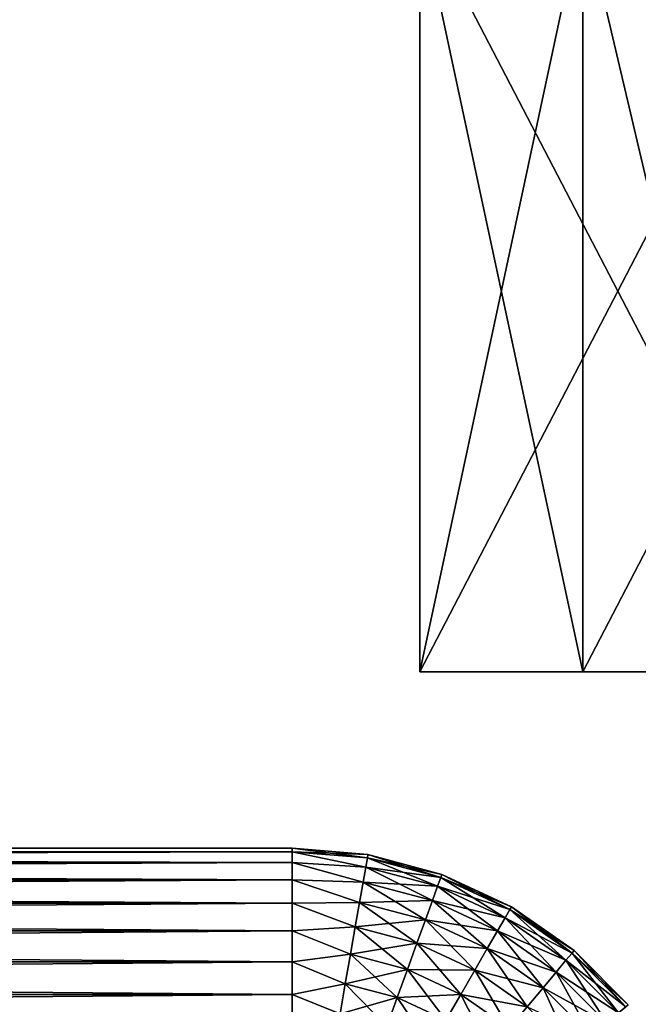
# Model space of a CAD drawing. Header units: inches. Extents: x -4.64 to 4.64, y -1.42 to 0.49.
# Tile 529 of 608: x 3.52 to 3.77, y -0.63 to -0.23. Entities that reach past the tile are written whole.
import ezdxf

# ---------------------------------------------------------------- set-up
doc = ezdxf.new("R2010")
doc.units = ezdxf.units.IN
doc.header["$LTSCALE"] = 65.185185
doc.header["$MEASUREMENT"] = 0
for name, color, linetype in [('314', 7, 'CONTINUOUS'), ('316', 7, 'CONTINUOUS'), ('317', 7, 'CONTINUOUS'), ('318', 7, 'CONTINUOUS'), ('5', 7, 'CONTINUOUS'), ('7', 7, 'CONTINUOUS'), ('722', 7, 'CONTINUOUS'), ('723', 7, 'CONTINUOUS'), ('724', 7, 'CONTINUOUS'), ('725', 7, 'CONTINUOUS'), ('8', 7, 'CONTINUOUS'), ('9', 7, 'CONTINUOUS')]:
    doc.layers.add(name, color=color, linetype=linetype)

msp = doc.modelspace()

# ---------------------------------------------------------------- linework, layer by layer
at = {"layer": '314', "color": 7, "linetype": 'CONTINUOUS', "true_color": 0x969696}
for points in [[(3.90411, -0.186, -8.93672), (3.74442, -0.186, -8.77703), (3.74442, -0.493, -8.77703), (3.90411, -0.186, -8.93672)], [(3.90411, -0.493, -8.93672), (3.90411, -0.186, -8.93672), (3.74442, -0.493, -8.77703), (3.90411, -0.493, -8.93672)]]:
    msp.add_3dface(points, dxfattribs=at)
at = {"layer": '316', "color": 7, "linetype": 'CONTINUOUS', "true_color": 0x969696}
for points in [[(3.67866, -0.186, -8.84279), (3.83835, -0.186, -9.00248), (3.83835, -0.493, -9.00248), (3.67866, -0.186, -8.84279)], [(3.67866, -0.493, -8.84279), (3.67866, -0.186, -8.84279), (3.83835, -0.493, -9.00248), (3.67866, -0.493, -8.84279)]]:
    msp.add_3dface(points, dxfattribs=at)
at = {"layer": '317', "color": 7, "linetype": 'CONTINUOUS', "true_color": 0x969696}
for points in [[(3.74442, -0.493, -8.77703), (3.67866, -0.493, -8.84279), (3.83835, -0.493, -9.00248), (3.74442, -0.493, -8.77703)], [(3.90411, -0.493, -8.93672), (3.74442, -0.493, -8.77703), (3.83835, -0.493, -9.00248), (3.90411, -0.493, -8.93672)]]:
    msp.add_3dface(points, dxfattribs=at)
at = {"layer": '318', "color": 7, "linetype": 'CONTINUOUS', "true_color": 0x969696}
for points in [[(3.74442, -0.493, -8.77703), (3.74442, -0.186, -8.77703), (3.67866, -0.493, -8.84279), (3.74442, -0.493, -8.77703)], [(3.74442, -0.186, -8.77703), (3.67866, -0.186, -8.84279), (3.67866, -0.493, -8.84279), (3.74442, -0.186, -8.77703)]]:
    msp.add_3dface(points, dxfattribs=at)
at = {"layer": '5', "color": 7, "linetype": 'CONTINUOUS', "true_color": 0x969696}
for points in [[(3.74442, -0.186, 8.77703), (3.90411, -0.186, 8.93672), (3.82687, -0.243, 8.85948), (3.74442, -0.186, 8.77703)], [(3.74442, -0.186, 8.77703), (3.82687, -0.243, 8.85948), (3.81673, -0.243, 8.84934), (3.74442, -0.186, 8.77703)], [(3.74442, -0.493, 8.77703), (3.74442, -0.186, 8.77703), (3.81673, -0.493, 8.84934), (3.74442, -0.493, 8.77703)], [(3.81673, -0.493, 8.84934), (3.74442, -0.186, 8.77703), (3.81673, -0.243, 8.84934), (3.81673, -0.493, 8.84934)]]:
    msp.add_3dface(points, dxfattribs=at)
at = {"layer": '7', "color": 7, "linetype": 'CONTINUOUS', "true_color": 0x969696}
for points in [[(3.83835, -0.186, 9.00248), (3.67866, -0.186, 8.84279), (3.67866, -0.493, 8.84279), (3.83835, -0.186, 9.00248)], [(3.83835, -0.493, 9.00248), (3.83835, -0.186, 9.00248), (3.67866, -0.493, 8.84279), (3.83835, -0.493, 9.00248)]]:
    msp.add_3dface(points, dxfattribs=at)
at = {"layer": '722', "color": 7, "linetype": 'CONTINUOUS', "true_color": 0xa2afbf}
for points in [[(3.65773, -0.56665, -8.41521), (3.65751, -0.56792, -8.42748), (3.62721, -0.564, -8.41521), (3.65773, -0.56665, -8.41521)], [(3.62721, -0.564, -8.41521), (3.65751, -0.56792, -8.42748), (3.62721, -0.56548, -8.42834), (3.62721, -0.564, -8.41521)], [(3.65751, -0.56792, -8.42748), (3.65685, -0.57168, -8.43921), (3.62721, -0.56548, -8.42834), (3.65751, -0.56792, -8.42748)], [(3.62721, -0.56548, -8.42834), (3.65685, -0.57168, -8.43921), (3.62721, -0.56984, -8.44081), (3.62721, -0.56548, -8.42834)], [(3.65773, -0.56665, -8.41521), (3.68713, -0.57582, -8.42748), (3.65751, -0.56792, -8.42748), (3.65773, -0.56665, -8.41521)], [(3.68757, -0.57461, -8.41521), (3.68713, -0.57582, -8.42748), (3.65773, -0.56665, -8.41521), (3.68757, -0.57461, -8.41521)], [(3.65685, -0.57168, -8.43921), (3.65579, -0.57775, -8.44989), (3.62721, -0.56984, -8.44081), (3.65685, -0.57168, -8.43921)], [(3.62721, -0.56984, -8.44081), (3.65579, -0.57775, -8.44989), (3.62721, -0.57687, -8.452), (3.62721, -0.56984, -8.44081)], [(3.65751, -0.56792, -8.42748), (3.68583, -0.57941, -8.43921), (3.65685, -0.57168, -8.43921), (3.65751, -0.56792, -8.42748)], [(3.68713, -0.57582, -8.42748), (3.68583, -0.57941, -8.43921), (3.65751, -0.56792, -8.42748), (3.68713, -0.57582, -8.42748)], [(3.65685, -0.57168, -8.43921), (3.68373, -0.5852, -8.44989), (3.65579, -0.57775, -8.44989), (3.65685, -0.57168, -8.43921)], [(3.68583, -0.57941, -8.43921), (3.68373, -0.5852, -8.44989), (3.65685, -0.57168, -8.43921), (3.68583, -0.57941, -8.43921)], [(3.68757, -0.57461, -8.41521), (3.71493, -0.58875, -8.42748), (3.68713, -0.57582, -8.42748), (3.68757, -0.57461, -8.41521)], [(3.71558, -0.58764, -8.41521), (3.71493, -0.58875, -8.42748), (3.68757, -0.57461, -8.41521), (3.71558, -0.58764, -8.41521)], [(3.65579, -0.57775, -8.44989), (3.65437, -0.58588, -8.45906), (3.62721, -0.57687, -8.452), (3.65579, -0.57775, -8.44989)], [(3.62721, -0.57687, -8.452), (3.65437, -0.58588, -8.45906), (3.62721, -0.58621, -8.46134), (3.62721, -0.57687, -8.452)], [(3.65579, -0.57775, -8.44989), (3.68092, -0.59296, -8.45906), (3.65437, -0.58588, -8.45906), (3.65579, -0.57775, -8.44989)], [(3.68373, -0.5852, -8.44989), (3.68092, -0.59296, -8.45906), (3.65579, -0.57775, -8.44989), (3.68373, -0.5852, -8.44989)], [(3.68713, -0.57582, -8.42748), (3.71303, -0.59206, -8.43921), (3.68583, -0.57941, -8.43921), (3.68713, -0.57582, -8.42748)], [(3.71493, -0.58875, -8.42748), (3.71303, -0.59206, -8.43921), (3.68713, -0.57582, -8.42748), (3.71493, -0.58875, -8.42748)], [(3.68583, -0.57941, -8.43921), (3.70995, -0.5974, -8.44989), (3.68373, -0.5852, -8.44989), (3.68583, -0.57941, -8.43921)], [(3.71303, -0.59206, -8.43921), (3.70995, -0.5974, -8.44989), (3.68583, -0.57941, -8.43921), (3.71303, -0.59206, -8.43921)], [(3.65437, -0.58588, -8.45906), (3.65265, -0.59571, -8.46631), (3.62721, -0.58621, -8.46134), (3.65437, -0.58588, -8.45906)], [(3.62721, -0.58621, -8.46134), (3.65265, -0.59571, -8.46631), (3.62721, -0.5974, -8.46837), (3.62721, -0.58621, -8.46134)], [(3.65437, -0.58588, -8.45906), (3.67751, -0.60234, -8.46631), (3.65265, -0.59571, -8.46631), (3.65437, -0.58588, -8.45906)], [(3.68092, -0.59296, -8.45906), (3.67751, -0.60234, -8.46631), (3.65437, -0.58588, -8.45906), (3.68092, -0.59296, -8.45906)], [(3.68373, -0.5852, -8.44989), (3.70583, -0.60455, -8.45906), (3.68092, -0.59296, -8.45906), (3.68373, -0.5852, -8.44989)], [(3.70995, -0.5974, -8.44989), (3.70583, -0.60455, -8.45906), (3.68373, -0.5852, -8.44989), (3.70995, -0.5974, -8.44989)], [(3.71493, -0.58875, -8.42748), (3.73761, -0.60924, -8.43921), (3.71303, -0.59206, -8.43921), (3.71493, -0.58875, -8.42748)], [(3.71558, -0.58764, -8.41521), (3.74006, -0.60632, -8.42748), (3.71493, -0.58875, -8.42748), (3.71558, -0.58764, -8.41521)], [(3.74006, -0.60632, -8.42748), (3.73761, -0.60924, -8.43921), (3.71493, -0.58875, -8.42748), (3.74006, -0.60632, -8.42748)], [(3.74089, -0.60533, -8.41521), (3.74006, -0.60632, -8.42748), (3.71558, -0.58764, -8.41521), (3.74089, -0.60533, -8.41521)], [(3.68092, -0.59296, -8.45906), (3.70085, -0.6132, -8.46631), (3.67751, -0.60234, -8.46631), (3.68092, -0.59296, -8.45906)], [(3.70583, -0.60455, -8.45906), (3.70085, -0.6132, -8.46631), (3.68092, -0.59296, -8.45906), (3.70583, -0.60455, -8.45906)], [(3.71303, -0.59206, -8.43921), (3.73365, -0.61397, -8.44989), (3.70995, -0.5974, -8.44989), (3.71303, -0.59206, -8.43921)], [(3.73761, -0.60924, -8.43921), (3.73365, -0.61397, -8.44989), (3.71303, -0.59206, -8.43921), (3.73761, -0.60924, -8.43921)], [(3.65265, -0.59571, -8.46631), (3.6507, -0.60681, -8.47132), (3.62721, -0.5974, -8.46837), (3.65265, -0.59571, -8.46631)], [(3.62721, -0.5974, -8.46837), (3.6507, -0.60681, -8.47132), (3.62721, -0.60987, -8.47273), (3.62721, -0.5974, -8.46837)], [(3.65265, -0.59571, -8.46631), (3.67367, -0.61294, -8.47132), (3.6507, -0.60681, -8.47132), (3.65265, -0.59571, -8.46631)], [(3.67751, -0.60234, -8.46631), (3.67367, -0.61294, -8.47132), (3.65265, -0.59571, -8.46631), (3.67751, -0.60234, -8.46631)], [(3.70995, -0.5974, -8.44989), (3.72835, -0.62029, -8.45906), (3.70583, -0.60455, -8.45906), (3.70995, -0.5974, -8.44989)], [(3.73365, -0.61397, -8.44989), (3.72835, -0.62029, -8.45906), (3.70995, -0.5974, -8.44989), (3.73365, -0.61397, -8.44989)], [(3.67751, -0.60234, -8.46631), (3.69522, -0.62296, -8.47132), (3.67367, -0.61294, -8.47132), (3.67751, -0.60234, -8.46631)], [(3.70085, -0.6132, -8.46631), (3.69522, -0.62296, -8.47132), (3.67751, -0.60234, -8.46631), (3.70085, -0.6132, -8.46631)], [(3.6507, -0.60681, -8.47132), (3.64862, -0.61869, -8.47389), (3.62721, -0.60987, -8.47273), (3.6507, -0.60681, -8.47132)], [(3.6507, -0.60681, -8.47132), (3.66956, -0.62428, -8.47389), (3.64862, -0.61869, -8.47389), (3.6507, -0.60681, -8.47132)], [(3.67367, -0.61294, -8.47132), (3.66956, -0.62428, -8.47389), (3.6507, -0.60681, -8.47132), (3.67367, -0.61294, -8.47132)], [(3.70583, -0.60455, -8.45906), (3.72194, -0.62794, -8.46631), (3.70085, -0.6132, -8.46631), (3.70583, -0.60455, -8.45906)], [(3.72835, -0.62029, -8.45906), (3.72194, -0.62794, -8.46631), (3.70583, -0.60455, -8.45906), (3.72835, -0.62029, -8.45906)], [(3.74006, -0.60632, -8.42748), (3.75883, -0.63044, -8.43921), (3.73761, -0.60924, -8.43921), (3.74006, -0.60632, -8.42748)], [(3.74089, -0.60533, -8.41521), (3.76175, -0.62798, -8.42748), (3.74006, -0.60632, -8.42748), (3.74089, -0.60533, -8.41521)], [(3.76175, -0.62798, -8.42748), (3.75883, -0.63044, -8.43921), (3.74006, -0.60632, -8.42748), (3.76175, -0.62798, -8.42748)], [(3.76274, -0.62716, -8.41521), (3.76175, -0.62798, -8.42748), (3.74089, -0.60533, -8.41521), (3.76274, -0.62716, -8.41521)], [(3.62721, -0.60987, -8.47273), (3.64862, -0.61869, -8.47389), (3.62721, -0.623, -8.47421), (3.62721, -0.60987, -8.47273)], [(3.73761, -0.60924, -8.43921), (3.75411, -0.6344, -8.44989), (3.73365, -0.61397, -8.44989), (3.73761, -0.60924, -8.43921)], [(3.75883, -0.63044, -8.43921), (3.75411, -0.6344, -8.44989), (3.73761, -0.60924, -8.43921), (3.75883, -0.63044, -8.43921)], [(3.67367, -0.61294, -8.47132), (3.6892, -0.63341, -8.47389), (3.66956, -0.62428, -8.47389), (3.67367, -0.61294, -8.47132)], [(3.69522, -0.62296, -8.47132), (3.6892, -0.63341, -8.47389), (3.67367, -0.61294, -8.47132), (3.69522, -0.62296, -8.47132)], [(3.70085, -0.6132, -8.46631), (3.71471, -0.63658, -8.47132), (3.69522, -0.62296, -8.47132), (3.70085, -0.6132, -8.46631)], [(3.72194, -0.62794, -8.46631), (3.71471, -0.63658, -8.47132), (3.70085, -0.6132, -8.46631), (3.72194, -0.62794, -8.46631)], [(3.73365, -0.61397, -8.44989), (3.74779, -0.63971, -8.45906), (3.72835, -0.62029, -8.45906), (3.73365, -0.61397, -8.44989)], [(3.75411, -0.6344, -8.44989), (3.74779, -0.63971, -8.45906), (3.73365, -0.61397, -8.44989), (3.75411, -0.6344, -8.44989)], [(3.64862, -0.61869, -8.47389), (3.64649, -0.63084, -8.47389), (3.62721, -0.623, -8.47421), (3.64862, -0.61869, -8.47389)], [(3.64862, -0.61869, -8.47389), (3.66535, -0.63587, -8.47389), (3.64649, -0.63084, -8.47389), (3.64862, -0.61869, -8.47389)], [(3.66956, -0.62428, -8.47389), (3.66535, -0.63587, -8.47389), (3.64862, -0.61869, -8.47389), (3.66956, -0.62428, -8.47389)], [(3.72835, -0.62029, -8.45906), (3.74015, -0.64613, -8.46631), (3.72194, -0.62794, -8.46631), (3.72835, -0.62029, -8.45906)], [(3.74779, -0.63971, -8.45906), (3.74015, -0.64613, -8.46631), (3.72835, -0.62029, -8.45906), (3.74779, -0.63971, -8.45906)], [(3.62721, -0.623, -8.47421), (3.64649, -0.63084, -8.47389), (3.62721, -0.63613, -8.47273), (3.62721, -0.623, -8.47421)], [(3.66956, -0.62428, -8.47389), (3.68304, -0.6441, -8.47389), (3.66535, -0.63587, -8.47389), (3.66956, -0.62428, -8.47389)], [(3.6892, -0.63341, -8.47389), (3.68304, -0.6441, -8.47389), (3.66956, -0.62428, -8.47389), (3.6892, -0.63341, -8.47389)], [(3.69522, -0.62296, -8.47132), (3.70696, -0.64583, -8.47389), (3.6892, -0.63341, -8.47389), (3.69522, -0.62296, -8.47132)], [(3.71471, -0.63658, -8.47132), (3.70696, -0.64583, -8.47389), (3.69522, -0.62296, -8.47132), (3.71471, -0.63658, -8.47132)]]:
    msp.add_3dface(points, dxfattribs=at)
at = {"layer": '723', "color": 7, "linetype": 'CONTINUOUS', "true_color": 0xa2afbf}
for points in [[(3.65773, -0.56665, -8.41521), (3.62721, -0.564, -8.41521), (3.62721, -0.56548, -8.40208), (3.65773, -0.56665, -8.41521)], [(3.65751, -0.56792, -8.40294), (3.65773, -0.56665, -8.41521), (3.62721, -0.56548, -8.40208), (3.65751, -0.56792, -8.40294)], [(3.65685, -0.57168, -8.39121), (3.65751, -0.56792, -8.40294), (3.62721, -0.56548, -8.40208), (3.65685, -0.57168, -8.39121)], [(3.62721, -0.56984, -8.38961), (3.65685, -0.57168, -8.39121), (3.62721, -0.56548, -8.40208), (3.62721, -0.56984, -8.38961)], [(3.68757, -0.57461, -8.41521), (3.65773, -0.56665, -8.41521), (3.65751, -0.56792, -8.40294), (3.68757, -0.57461, -8.41521)], [(3.65579, -0.57775, -8.38053), (3.65685, -0.57168, -8.39121), (3.62721, -0.56984, -8.38961), (3.65579, -0.57775, -8.38053)], [(3.62721, -0.57687, -8.37842), (3.65579, -0.57775, -8.38053), (3.62721, -0.56984, -8.38961), (3.62721, -0.57687, -8.37842)], [(3.65685, -0.57168, -8.39121), (3.68713, -0.57582, -8.40294), (3.65751, -0.56792, -8.40294), (3.65685, -0.57168, -8.39121)], [(3.68713, -0.57582, -8.40294), (3.68757, -0.57461, -8.41521), (3.65751, -0.56792, -8.40294), (3.68713, -0.57582, -8.40294)], [(3.65579, -0.57775, -8.38053), (3.68583, -0.57941, -8.39121), (3.65685, -0.57168, -8.39121), (3.65579, -0.57775, -8.38053)], [(3.68583, -0.57941, -8.39121), (3.68713, -0.57582, -8.40294), (3.65685, -0.57168, -8.39121), (3.68583, -0.57941, -8.39121)], [(3.71558, -0.58764, -8.41521), (3.68757, -0.57461, -8.41521), (3.68713, -0.57582, -8.40294), (3.71558, -0.58764, -8.41521)], [(3.65437, -0.58588, -8.37136), (3.65579, -0.57775, -8.38053), (3.62721, -0.57687, -8.37842), (3.65437, -0.58588, -8.37136)], [(3.62721, -0.58621, -8.36908), (3.65437, -0.58588, -8.37136), (3.62721, -0.57687, -8.37842), (3.62721, -0.58621, -8.36908)], [(3.65437, -0.58588, -8.37136), (3.68373, -0.5852, -8.38053), (3.65579, -0.57775, -8.38053), (3.65437, -0.58588, -8.37136)], [(3.68373, -0.5852, -8.38053), (3.68583, -0.57941, -8.39121), (3.65579, -0.57775, -8.38053), (3.68373, -0.5852, -8.38053)], [(3.68583, -0.57941, -8.39121), (3.71493, -0.58875, -8.40294), (3.68713, -0.57582, -8.40294), (3.68583, -0.57941, -8.39121)], [(3.71493, -0.58875, -8.40294), (3.71558, -0.58764, -8.41521), (3.68713, -0.57582, -8.40294), (3.71493, -0.58875, -8.40294)], [(3.68373, -0.5852, -8.38053), (3.71303, -0.59206, -8.39121), (3.68583, -0.57941, -8.39121), (3.68373, -0.5852, -8.38053)], [(3.71303, -0.59206, -8.39121), (3.71493, -0.58875, -8.40294), (3.68583, -0.57941, -8.39121), (3.71303, -0.59206, -8.39121)], [(3.65265, -0.59571, -8.36411), (3.65437, -0.58588, -8.37136), (3.62721, -0.58621, -8.36908), (3.65265, -0.59571, -8.36411)], [(3.62721, -0.5974, -8.36205), (3.65265, -0.59571, -8.36411), (3.62721, -0.58621, -8.36908), (3.62721, -0.5974, -8.36205)], [(3.65265, -0.59571, -8.36411), (3.68092, -0.59296, -8.37136), (3.65437, -0.58588, -8.37136), (3.65265, -0.59571, -8.36411)], [(3.68092, -0.59296, -8.37136), (3.68373, -0.5852, -8.38053), (3.65437, -0.58588, -8.37136), (3.68092, -0.59296, -8.37136)], [(3.68092, -0.59296, -8.37136), (3.70995, -0.5974, -8.38053), (3.68373, -0.5852, -8.38053), (3.68092, -0.59296, -8.37136)], [(3.70995, -0.5974, -8.38053), (3.71303, -0.59206, -8.39121), (3.68373, -0.5852, -8.38053), (3.70995, -0.5974, -8.38053)], [(3.71303, -0.59206, -8.39121), (3.74006, -0.60632, -8.40294), (3.71493, -0.58875, -8.40294), (3.71303, -0.59206, -8.39121)], [(3.74089, -0.60533, -8.41521), (3.71558, -0.58764, -8.41521), (3.71493, -0.58875, -8.40294), (3.74089, -0.60533, -8.41521)], [(3.74006, -0.60632, -8.40294), (3.74089, -0.60533, -8.41521), (3.71493, -0.58875, -8.40294), (3.74006, -0.60632, -8.40294)], [(3.67751, -0.60234, -8.36411), (3.68092, -0.59296, -8.37136), (3.65265, -0.59571, -8.36411), (3.67751, -0.60234, -8.36411)], [(3.67751, -0.60234, -8.36411), (3.70583, -0.60455, -8.37136), (3.68092, -0.59296, -8.37136), (3.67751, -0.60234, -8.36411)], [(3.70583, -0.60455, -8.37136), (3.70995, -0.5974, -8.38053), (3.68092, -0.59296, -8.37136), (3.70583, -0.60455, -8.37136)], [(3.70995, -0.5974, -8.38053), (3.73761, -0.60924, -8.39121), (3.71303, -0.59206, -8.39121), (3.70995, -0.5974, -8.38053)], [(3.73761, -0.60924, -8.39121), (3.74006, -0.60632, -8.40294), (3.71303, -0.59206, -8.39121), (3.73761, -0.60924, -8.39121)], [(3.6507, -0.60681, -8.3591), (3.65265, -0.59571, -8.36411), (3.62721, -0.5974, -8.36205), (3.6507, -0.60681, -8.3591)], [(3.62721, -0.60987, -8.35769), (3.6507, -0.60681, -8.3591), (3.62721, -0.5974, -8.36205), (3.62721, -0.60987, -8.35769)], [(3.6507, -0.60681, -8.3591), (3.67751, -0.60234, -8.36411), (3.65265, -0.59571, -8.36411), (3.6507, -0.60681, -8.3591)], [(3.70583, -0.60455, -8.37136), (3.73365, -0.61397, -8.38053), (3.70995, -0.5974, -8.38053), (3.70583, -0.60455, -8.37136)], [(3.73365, -0.61397, -8.38053), (3.73761, -0.60924, -8.39121), (3.70995, -0.5974, -8.38053), (3.73365, -0.61397, -8.38053)], [(3.67367, -0.61294, -8.3591), (3.67751, -0.60234, -8.36411), (3.6507, -0.60681, -8.3591), (3.67367, -0.61294, -8.3591)], [(3.67367, -0.61294, -8.3591), (3.70085, -0.6132, -8.36411), (3.67751, -0.60234, -8.36411), (3.67367, -0.61294, -8.3591)], [(3.70085, -0.6132, -8.36411), (3.70583, -0.60455, -8.37136), (3.67751, -0.60234, -8.36411), (3.70085, -0.6132, -8.36411)], [(3.64862, -0.61869, -8.35653), (3.6507, -0.60681, -8.3591), (3.62721, -0.60987, -8.35769), (3.64862, -0.61869, -8.35653)], [(3.64862, -0.61869, -8.35653), (3.67367, -0.61294, -8.3591), (3.6507, -0.60681, -8.3591), (3.64862, -0.61869, -8.35653)], [(3.70085, -0.6132, -8.36411), (3.72835, -0.62029, -8.37136), (3.70583, -0.60455, -8.37136), (3.70085, -0.6132, -8.36411)], [(3.72835, -0.62029, -8.37136), (3.73365, -0.61397, -8.38053), (3.70583, -0.60455, -8.37136), (3.72835, -0.62029, -8.37136)], [(3.73761, -0.60924, -8.39121), (3.76175, -0.62798, -8.40294), (3.74006, -0.60632, -8.40294), (3.73761, -0.60924, -8.39121)], [(3.76274, -0.62716, -8.41521), (3.74089, -0.60533, -8.41521), (3.74006, -0.60632, -8.40294), (3.76274, -0.62716, -8.41521)], [(3.76175, -0.62798, -8.40294), (3.76274, -0.62716, -8.41521), (3.74006, -0.60632, -8.40294), (3.76175, -0.62798, -8.40294)], [(3.62721, -0.623, -8.35621), (3.64862, -0.61869, -8.35653), (3.62721, -0.60987, -8.35769), (3.62721, -0.623, -8.35621)], [(3.73365, -0.61397, -8.38053), (3.75883, -0.63044, -8.39121), (3.73761, -0.60924, -8.39121), (3.73365, -0.61397, -8.38053)], [(3.75883, -0.63044, -8.39121), (3.76175, -0.62798, -8.40294), (3.73761, -0.60924, -8.39121), (3.75883, -0.63044, -8.39121)], [(3.66956, -0.62428, -8.35653), (3.67367, -0.61294, -8.3591), (3.64862, -0.61869, -8.35653), (3.66956, -0.62428, -8.35653)], [(3.66956, -0.62428, -8.35653), (3.69522, -0.62296, -8.3591), (3.67367, -0.61294, -8.3591), (3.66956, -0.62428, -8.35653)], [(3.69522, -0.62296, -8.3591), (3.70085, -0.6132, -8.36411), (3.67367, -0.61294, -8.3591), (3.69522, -0.62296, -8.3591)], [(3.69522, -0.62296, -8.3591), (3.72194, -0.62794, -8.36411), (3.70085, -0.6132, -8.36411), (3.69522, -0.62296, -8.3591)], [(3.72194, -0.62794, -8.36411), (3.72835, -0.62029, -8.37136), (3.70085, -0.6132, -8.36411), (3.72194, -0.62794, -8.36411)], [(3.72835, -0.62029, -8.37136), (3.75411, -0.6344, -8.38053), (3.73365, -0.61397, -8.38053), (3.72835, -0.62029, -8.37136)], [(3.75411, -0.6344, -8.38053), (3.75883, -0.63044, -8.39121), (3.73365, -0.61397, -8.38053), (3.75411, -0.6344, -8.38053)], [(3.64649, -0.63084, -8.35653), (3.64862, -0.61869, -8.35653), (3.62721, -0.623, -8.35621), (3.64649, -0.63084, -8.35653)], [(3.64649, -0.63084, -8.35653), (3.66956, -0.62428, -8.35653), (3.64862, -0.61869, -8.35653), (3.64649, -0.63084, -8.35653)], [(3.72194, -0.62794, -8.36411), (3.74779, -0.63971, -8.37136), (3.72835, -0.62029, -8.37136), (3.72194, -0.62794, -8.36411)], [(3.74779, -0.63971, -8.37136), (3.75411, -0.6344, -8.38053), (3.72835, -0.62029, -8.37136), (3.74779, -0.63971, -8.37136)], [(3.62721, -0.63613, -8.35769), (3.64649, -0.63084, -8.35653), (3.62721, -0.623, -8.35621), (3.62721, -0.63613, -8.35769)], [(3.66535, -0.63587, -8.35653), (3.66956, -0.62428, -8.35653), (3.64649, -0.63084, -8.35653), (3.66535, -0.63587, -8.35653)], [(3.66535, -0.63587, -8.35653), (3.6892, -0.63341, -8.35653), (3.66956, -0.62428, -8.35653), (3.66535, -0.63587, -8.35653)], [(3.6892, -0.63341, -8.35653), (3.69522, -0.62296, -8.3591), (3.66956, -0.62428, -8.35653), (3.6892, -0.63341, -8.35653)], [(3.6892, -0.63341, -8.35653), (3.71471, -0.63658, -8.3591), (3.69522, -0.62296, -8.3591), (3.6892, -0.63341, -8.35653)], [(3.71471, -0.63658, -8.3591), (3.72194, -0.62794, -8.36411), (3.69522, -0.62296, -8.3591), (3.71471, -0.63658, -8.3591)]]:
    msp.add_3dface(points, dxfattribs=at)
at = {"layer": '724', "color": 7, "linetype": 'CONTINUOUS', "true_color": 0xa2afbf}
for points in [[(3.62721, -0.564, -8.41521), (3.62721, -0.56548, -8.42834), (2.05, -0.564, -8.41521), (3.62721, -0.564, -8.41521)], [(2.05, -0.564, -8.41521), (3.62721, -0.56548, -8.42834), (2.05, -0.56548, -8.42834), (2.05, -0.564, -8.41521)], [(3.62721, -0.56548, -8.42834), (3.62721, -0.56984, -8.44081), (2.05, -0.56548, -8.42834), (3.62721, -0.56548, -8.42834)], [(2.05, -0.56548, -8.42834), (3.62721, -0.56984, -8.44081), (2.05, -0.56984, -8.44081), (2.05, -0.56548, -8.42834)], [(3.62721, -0.56984, -8.44081), (3.62721, -0.57687, -8.452), (2.05, -0.56984, -8.44081), (3.62721, -0.56984, -8.44081)], [(2.05, -0.56984, -8.44081), (3.62721, -0.57687, -8.452), (2.05, -0.57687, -8.452), (2.05, -0.56984, -8.44081)], [(3.62721, -0.57687, -8.452), (3.62721, -0.58621, -8.46134), (2.05, -0.57687, -8.452), (3.62721, -0.57687, -8.452)], [(2.05, -0.57687, -8.452), (3.62721, -0.58621, -8.46134), (2.05, -0.58621, -8.46134), (2.05, -0.57687, -8.452)], [(3.62721, -0.58621, -8.46134), (3.62721, -0.5974, -8.46837), (2.05, -0.58621, -8.46134), (3.62721, -0.58621, -8.46134)], [(2.05, -0.58621, -8.46134), (3.62721, -0.5974, -8.46837), (2.05, -0.5974, -8.46837), (2.05, -0.58621, -8.46134)], [(3.62721, -0.5974, -8.46837), (3.62721, -0.60987, -8.47273), (2.05, -0.5974, -8.46837), (3.62721, -0.5974, -8.46837)], [(2.05, -0.5974, -8.46837), (3.62721, -0.60987, -8.47273), (2.05, -0.60987, -8.47273), (2.05, -0.5974, -8.46837)], [(3.62721, -0.60987, -8.47273), (3.62721, -0.623, -8.47421), (2.05, -0.60987, -8.47273), (3.62721, -0.60987, -8.47273)], [(2.05, -0.60987, -8.47273), (3.62721, -0.623, -8.47421), (2.05, -0.623, -8.47421), (2.05, -0.60987, -8.47273)], [(3.62721, -0.623, -8.47421), (3.62721, -0.63613, -8.47273), (2.05, -0.623, -8.47421), (3.62721, -0.623, -8.47421)], [(2.05, -0.623, -8.47421), (3.62721, -0.63613, -8.47273), (2.05, -0.63613, -8.47273), (2.05, -0.623, -8.47421)]]:
    msp.add_3dface(points, dxfattribs=at)
at = {"layer": '725', "color": 7, "linetype": 'CONTINUOUS', "true_color": 0xa2afbf}
for points in [[(3.62721, -0.56548, -8.40208), (3.62721, -0.564, -8.41521), (2.05, -0.56548, -8.40208), (3.62721, -0.56548, -8.40208)], [(3.62721, -0.564, -8.41521), (2.05, -0.564, -8.41521), (2.05, -0.56548, -8.40208), (3.62721, -0.564, -8.41521)], [(3.62721, -0.56984, -8.38961), (3.62721, -0.56548, -8.40208), (2.05, -0.56984, -8.38961), (3.62721, -0.56984, -8.38961)], [(2.05, -0.56984, -8.38961), (3.62721, -0.56548, -8.40208), (2.05, -0.56548, -8.40208), (2.05, -0.56984, -8.38961)], [(3.62721, -0.57687, -8.37842), (3.62721, -0.56984, -8.38961), (2.05, -0.57687, -8.37842), (3.62721, -0.57687, -8.37842)], [(2.05, -0.57687, -8.37842), (3.62721, -0.56984, -8.38961), (2.05, -0.56984, -8.38961), (2.05, -0.57687, -8.37842)], [(3.62721, -0.58621, -8.36908), (3.62721, -0.57687, -8.37842), (2.05, -0.58621, -8.36908), (3.62721, -0.58621, -8.36908)], [(2.05, -0.58621, -8.36908), (3.62721, -0.57687, -8.37842), (2.05, -0.57687, -8.37842), (2.05, -0.58621, -8.36908)], [(3.62721, -0.5974, -8.36205), (3.62721, -0.58621, -8.36908), (2.05, -0.5974, -8.36205), (3.62721, -0.5974, -8.36205)], [(2.05, -0.5974, -8.36205), (3.62721, -0.58621, -8.36908), (2.05, -0.58621, -8.36908), (2.05, -0.5974, -8.36205)], [(3.62721, -0.60987, -8.35769), (3.62721, -0.5974, -8.36205), (2.05, -0.60987, -8.35769), (3.62721, -0.60987, -8.35769)], [(2.05, -0.60987, -8.35769), (3.62721, -0.5974, -8.36205), (2.05, -0.5974, -8.36205), (2.05, -0.60987, -8.35769)], [(3.62721, -0.623, -8.35621), (3.62721, -0.60987, -8.35769), (2.05, -0.623, -8.35621), (3.62721, -0.623, -8.35621)], [(2.05, -0.623, -8.35621), (3.62721, -0.60987, -8.35769), (2.05, -0.60987, -8.35769), (2.05, -0.623, -8.35621)], [(3.62721, -0.63613, -8.35769), (3.62721, -0.623, -8.35621), (2.05, -0.63613, -8.35769), (3.62721, -0.63613, -8.35769)], [(2.05, -0.63613, -8.35769), (3.62721, -0.623, -8.35621), (2.05, -0.623, -8.35621), (2.05, -0.63613, -8.35769)]]:
    msp.add_3dface(points, dxfattribs=at)
at = {"layer": '8', "color": 7, "linetype": 'CONTINUOUS', "true_color": 0x969696}
for points in [[(3.74442, -0.186, 8.77703), (3.74442, -0.493, 8.77703), (3.67866, -0.186, 8.84279), (3.74442, -0.186, 8.77703)], [(3.67866, -0.186, 8.84279), (3.74442, -0.493, 8.77703), (3.67866, -0.493, 8.84279), (3.67866, -0.186, 8.84279)]]:
    msp.add_3dface(points, dxfattribs=at)
at = {"layer": '9', "color": 7, "linetype": 'CONTINUOUS', "true_color": 0x969696}
for points in [[(3.82687, -0.493, 8.85948), (3.90411, -0.493, 8.93672), (3.67866, -0.493, 8.84279), (3.82687, -0.493, 8.85948)], [(3.82687, -0.493, 8.85948), (3.67866, -0.493, 8.84279), (3.82149, -0.493, 8.85472), (3.82687, -0.493, 8.85948)], [(3.90411, -0.493, 8.93672), (3.83835, -0.493, 9.00248), (3.67866, -0.493, 8.84279), (3.90411, -0.493, 8.93672)], [(3.74442, -0.493, 8.77703), (3.81673, -0.493, 8.84934), (3.67866, -0.493, 8.84279), (3.74442, -0.493, 8.77703)], [(3.67866, -0.493, 8.84279), (3.81673, -0.493, 8.84934), (3.82149, -0.493, 8.85472), (3.67866, -0.493, 8.84279)]]:
    msp.add_3dface(points, dxfattribs=at)

doc.saveas('drawing.dxf')
